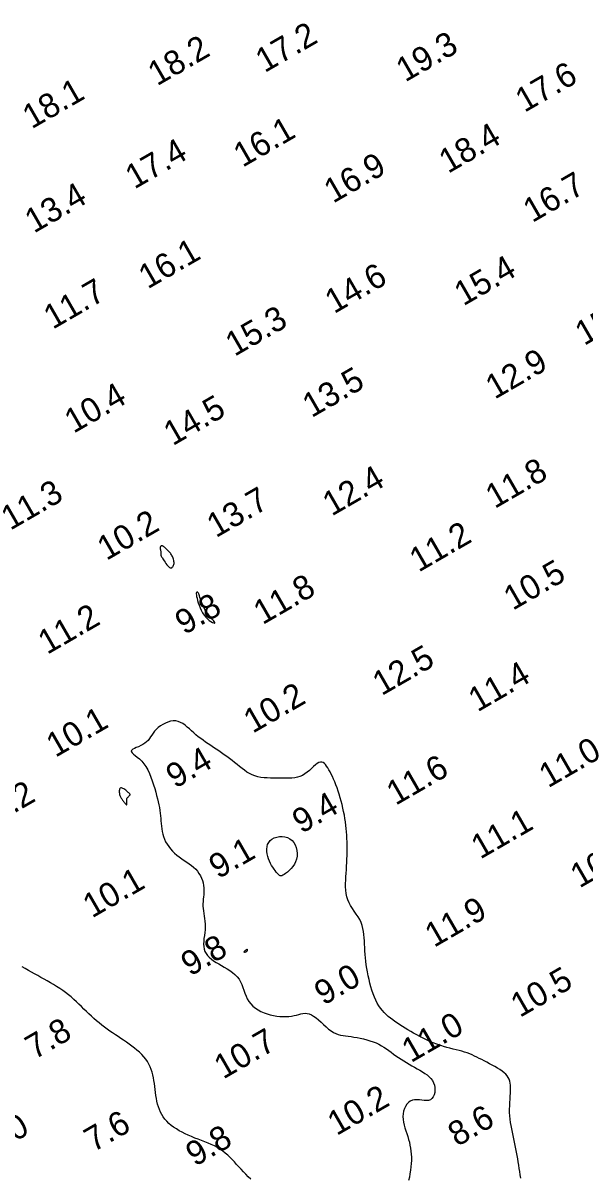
# Model space of a CAD drawing. Extents: x 3024098 to 3056816, y 418252 to 509144.
# Drawn here: x 3037107.7 to 3037223.5, y 419763.8 to 420001.8 of the extents above; entities that cross this region are included whole.
import ezdxf

# ---------------------------------------------------------------- set-up
doc = ezdxf.new("R2010")
doc.units = 0
doc.layers.add('V-CHAN-CONT-EL10', color=7, linetype='Continuous')
doc.layers.add('V-TOPO-SOUN-0911', color=7, linetype='Continuous')

msp = doc.modelspace()

# ---------------------------------------------------------------- linework, layer by layer
at = {"layer": 'V-CHAN-CONT-EL10'}
for points in [[(3037136.66, 419891.2), (3037136.81, 419890.96), (3037136.98, 419890.71), (3037137.15, 419890.45), (3037137.33, 419890.2), (3037137.52, 419889.98), (3037137.7, 419889.79), (3037137.87, 419889.65), (3037138.04, 419889.58), (3037138.19, 419889.55), (3037138.33, 419889.58), (3037138.46, 419889.66), (3037138.57, 419889.77), (3037138.66, 419889.91), (3037138.73, 419890.07), (3037138.79, 419890.26), (3037138.81, 419890.46), (3037138.82, 419890.67), (3037138.8, 419890.88), (3037138.77, 419891.09), (3037138.72, 419891.31), (3037138.65, 419891.52), (3037138.58, 419891.72), (3037138.49, 419891.91), (3037138.39, 419892.09), (3037138.28, 419892.26), (3037138.17, 419892.42), (3037138.06, 419892.57), (3037137.94, 419892.7), (3037137.81, 419892.83), (3037137.69, 419892.96), (3037137.58, 419893.08), (3037137.46, 419893.2), (3037137.35, 419893.31), (3037137.24, 419893.42), (3037137.13, 419893.53), (3037137.03, 419893.62), (3037136.93, 419893.71), (3037136.83, 419893.8), (3037136.74, 419893.87), (3037136.65, 419893.94), (3037136.56, 419893.99), (3037136.48, 419894.04), (3037136.41, 419894.07), (3037136.33, 419894.09), (3037136.27, 419894.1), (3037136.21, 419894.09), (3037136.16, 419894.07), (3037136.11, 419894.04), (3037136.07, 419893.99), (3037136.03, 419893.93), (3037136, 419893.86), (3037135.98, 419893.78), (3037135.97, 419893.71), (3037135.96, 419893.62), (3037135.96, 419893.54), (3037135.97, 419893.47), (3037135.98, 419893.39), (3037136, 419893.32), (3037136.02, 419893.24), (3037136.04, 419893.17), (3037136.06, 419893.09), (3037136.07, 419893.01), (3037136.08, 419892.92), (3037136.08, 419892.83), (3037136.08, 419892.73), (3037136.08, 419892.63), (3037136.08, 419892.53), (3037136.07, 419892.43), (3037136.07, 419892.34), (3037136.07, 419892.26), (3037136.07, 419892.18), (3037136.09, 419892.11), (3037136.11, 419892.05), (3037136.14, 419891.99), (3037136.19, 419891.92), (3037136.25, 419891.83), (3037136.32, 419891.72), (3037136.42, 419891.59), (3037136.53, 419891.41)], [(3037145.35, 419879.4), (3037145.72, 419879.04), (3037146.08, 419878.73), (3037146.43, 419878.48), (3037146.74, 419878.3), (3037146.99, 419878.19), (3037147.17, 419878.15), (3037147.25, 419878.18), (3037147.23, 419878.29), (3037147.11, 419878.46), (3037146.92, 419878.7), (3037146.67, 419878.99), (3037146.38, 419879.33), (3037146.07, 419879.7), (3037145.75, 419880.11), (3037145.46, 419880.54), (3037145.19, 419880.98), (3037144.95, 419881.44), (3037144.74, 419881.89), (3037144.56, 419882.32), (3037144.41, 419882.74), (3037144.27, 419883.12), (3037144.16, 419883.46), (3037144.06, 419883.75), (3037143.98, 419883.99), (3037143.91, 419884.17), (3037143.85, 419884.3), (3037143.79, 419884.4), (3037143.75, 419884.47), (3037143.7, 419884.51), (3037143.66, 419884.53), (3037143.61, 419884.54), (3037143.56, 419884.54), (3037143.52, 419884.54), (3037143.47, 419884.5), (3037143.44, 419884.44), (3037143.41, 419884.33), (3037143.41, 419884.17), (3037143.43, 419883.95), (3037143.47, 419883.66), (3037143.55, 419883.29), (3037143.65, 419882.85), (3037143.79, 419882.37), (3037143.97, 419881.86), (3037144.17, 419881.33), (3037144.42, 419880.8), (3037144.69, 419880.3), (3037145.01, 419879.83)], [(3037129.18, 419842.11), (3037129.25, 419842.22), (3037129.33, 419842.31), (3037129.42, 419842.4), (3037129.51, 419842.48), (3037129.59, 419842.55), (3037129.66, 419842.62), (3037129.72, 419842.69), (3037129.76, 419842.75), (3037129.77, 419842.8), (3037129.77, 419842.86), (3037129.74, 419842.93), (3037129.69, 419843), (3037129.61, 419843.08), (3037129.51, 419843.18), (3037129.38, 419843.29), (3037129.23, 419843.42), (3037129.05, 419843.57), (3037128.87, 419843.72), (3037128.67, 419843.86), (3037128.48, 419843.99), (3037128.29, 419844.1), (3037128.12, 419844.17), (3037127.96, 419844.2), (3037127.84, 419844.19), (3037127.73, 419844.14), (3037127.65, 419844.05), (3037127.6, 419843.93), (3037127.56, 419843.79), (3037127.53, 419843.63), (3037127.52, 419843.47), (3037127.53, 419843.3), (3037127.55, 419843.13), (3037127.58, 419842.97), (3037127.61, 419842.82), (3037127.66, 419842.66), (3037127.72, 419842.51), (3037127.78, 419842.36), (3037127.86, 419842.22), (3037127.94, 419842.07), (3037128.03, 419841.93), (3037128.13, 419841.79), (3037128.23, 419841.66), (3037128.33, 419841.53), (3037128.43, 419841.41), (3037128.52, 419841.29), (3037128.61, 419841.18), (3037128.69, 419841.09), (3037128.76, 419841.01), (3037128.82, 419840.93), (3037128.87, 419840.87), (3037128.91, 419840.82), (3037128.95, 419840.78), (3037128.98, 419840.75), (3037129.01, 419840.73), (3037129.03, 419840.73), (3037129.05, 419840.73), (3037129.07, 419840.74), (3037129.09, 419840.77), (3037129.1, 419840.81), (3037129.11, 419840.85), (3037129.12, 419840.92), (3037129.12, 419840.99), (3037129.11, 419841.07), (3037129.1, 419841.17), (3037129.08, 419841.28), (3037129.07, 419841.4), (3037129.06, 419841.52), (3037129.06, 419841.64), (3037129.06, 419841.77), (3037129.08, 419841.89), (3037129.12, 419842.01)], [(3037159, 419833.65), (3037159.46, 419833.89), (3037159.98, 419834.06), (3037160.53, 419834.16), (3037161.1, 419834.18), (3037161.66, 419834.12), (3037162.2, 419833.96), (3037162.69, 419833.71), (3037163.13, 419833.37), (3037163.49, 419832.94), (3037163.79, 419832.44), (3037164.01, 419831.9), (3037164.15, 419831.32), (3037164.21, 419830.72), (3037164.19, 419830.13), (3037164.08, 419829.55), (3037163.88, 419829), (3037163.61, 419828.48), (3037163.29, 419828.01), (3037162.93, 419827.58), (3037162.55, 419827.2), (3037162.18, 419826.87), (3037161.82, 419826.59), (3037161.51, 419826.37), (3037161.25, 419826.21), (3037161.03, 419826.11), (3037160.85, 419826.07), (3037160.7, 419826.08), (3037160.55, 419826.14), (3037160.41, 419826.26), (3037160.26, 419826.42), (3037160.09, 419826.62), (3037159.89, 419826.87), (3037159.66, 419827.16), (3037159.42, 419827.48), (3037159.18, 419827.85), (3037158.93, 419828.24), (3037158.69, 419828.66), (3037158.47, 419829.11), (3037158.28, 419829.59), (3037158.12, 419830.09), (3037158, 419830.6), (3037157.94, 419831.11), (3037157.93, 419831.61), (3037157.98, 419832.1), (3037158.11, 419832.55), (3037158.32, 419832.97), (3037158.62, 419833.34)], [(3037153.31, 419810.33), (3037153.29, 419810.35), (3037153.29, 419810.39), (3037153.3, 419810.43), (3037153.31, 419810.47), (3037153.34, 419810.52), (3037153.37, 419810.57), (3037153.41, 419810.62), (3037153.45, 419810.66), (3037153.5, 419810.71), (3037153.55, 419810.75), (3037153.6, 419810.79), (3037153.65, 419810.82), (3037153.7, 419810.85), (3037153.75, 419810.88), (3037153.78, 419810.9), (3037153.81, 419810.92), (3037153.83, 419810.93), (3037153.85, 419810.95), (3037153.87, 419810.95), (3037153.88, 419810.96), (3037153.88, 419810.96), (3037153.89, 419810.96), (3037153.89, 419810.96), (3037153.9, 419810.96), (3037153.9, 419810.95), (3037153.9, 419810.95), (3037153.91, 419810.94), (3037153.91, 419810.92), (3037153.92, 419810.91), (3037153.92, 419810.89), (3037153.92, 419810.86), (3037153.92, 419810.83), (3037153.92, 419810.79), (3037153.91, 419810.75), (3037153.9, 419810.7), (3037153.89, 419810.66), (3037153.86, 419810.61), (3037153.83, 419810.56), (3037153.79, 419810.52), (3037153.74, 419810.47), (3037153.68, 419810.43), (3037153.62, 419810.39), (3037153.55, 419810.36), (3037153.49, 419810.34), (3037153.43, 419810.32), (3037153.38, 419810.31), (3037153.34, 419810.32)]]:
    msp.add_lwpolyline(points, close=True, dxfattribs=at)
for points in [[(3037210.26, 419763.82), (3037210.17, 419764.48), (3037210.07, 419765.14), (3037209.97, 419765.79), (3037209.87, 419766.45), (3037209.76, 419767.12), (3037209.64, 419767.8), (3037209.52, 419768.48), (3037209.39, 419769.17), (3037209.25, 419769.86), (3037209.11, 419770.55), (3037208.97, 419771.24), (3037208.82, 419771.92), (3037208.68, 419772.6), (3037208.54, 419773.28), (3037208.4, 419773.95), (3037208.28, 419774.62), (3037208.18, 419775.29), (3037208.09, 419775.97), (3037208.02, 419776.65), (3037207.98, 419777.33), (3037207.98, 419778.02), (3037207.99, 419778.71), (3037208.02, 419779.39), (3037208.06, 419780.05), (3037208.11, 419780.7), (3037208.15, 419781.32), (3037208.17, 419781.9), (3037208.17, 419782.44), (3037208.15, 419782.93), (3037208.09, 419783.38), (3037208, 419783.8), (3037207.86, 419784.18), (3037207.68, 419784.54), (3037207.46, 419784.88), (3037207.17, 419785.2), (3037206.83, 419785.52), (3037206.43, 419785.84), (3037205.97, 419786.15), (3037205.47, 419786.46), (3037204.95, 419786.77), (3037204.4, 419787.07), (3037203.84, 419787.37), (3037203.29, 419787.66), (3037202.74, 419787.94), (3037202.22, 419788.21), (3037201.72, 419788.47), (3037201.22, 419788.72), (3037200.73, 419788.96), (3037200.24, 419789.18), (3037199.74, 419789.4), (3037199.22, 419789.59), (3037198.69, 419789.78), (3037198.13, 419789.94), (3037197.54, 419790.1), (3037196.94, 419790.25), (3037196.31, 419790.4), (3037195.66, 419790.57), (3037195, 419790.74), (3037194.33, 419790.94), (3037193.64, 419791.16), (3037192.95, 419791.41), (3037192.25, 419791.68), (3037191.55, 419791.98), (3037190.85, 419792.3), (3037190.16, 419792.64), (3037189.49, 419792.98), (3037188.83, 419793.32), (3037188.19, 419793.67), (3037187.58, 419794.02), (3037186.99, 419794.36), (3037186.42, 419794.7), (3037185.87, 419795.04), (3037185.35, 419795.38), (3037184.84, 419795.72), (3037184.35, 419796.06), (3037183.88, 419796.4), (3037183.42, 419796.76), (3037182.97, 419797.12), (3037182.55, 419797.49), (3037182.14, 419797.9), (3037181.75, 419798.32), (3037181.38, 419798.79), (3037181.02, 419799.29), (3037180.69, 419799.85), (3037180.39, 419800.45), (3037180.1, 419801.1), (3037179.84, 419801.78), (3037179.6, 419802.5), (3037179.38, 419803.24), (3037179.18, 419803.99), (3037179, 419804.75), (3037178.83, 419805.51), (3037178.69, 419806.27), (3037178.56, 419807.01), (3037178.44, 419807.75), (3037178.34, 419808.48), (3037178.26, 419809.2), (3037178.19, 419809.91), (3037178.14, 419810.61), (3037178.1, 419811.31), (3037178.07, 419811.99), (3037178.04, 419812.67), (3037178, 419813.33), (3037177.95, 419813.98), (3037177.87, 419814.62), (3037177.75, 419815.25), (3037177.58, 419815.87), (3037177.36, 419816.47), (3037177.07, 419817.06), (3037176.73, 419817.64), (3037176.35, 419818.22), (3037175.96, 419818.79), (3037175.58, 419819.37), (3037175.21, 419819.95), (3037174.89, 419820.55), (3037174.62, 419821.16), (3037174.42, 419821.79), (3037174.29, 419822.44), (3037174.21, 419823.11), (3037174.17, 419823.79), (3037174.17, 419824.48), (3037174.2, 419825.19), (3037174.24, 419825.91), (3037174.29, 419826.63), (3037174.33, 419827.35), (3037174.37, 419828.08), (3037174.41, 419828.82), (3037174.44, 419829.55), (3037174.46, 419830.27), (3037174.48, 419830.99), (3037174.48, 419831.71), (3037174.48, 419832.41), (3037174.47, 419833.1), (3037174.44, 419833.79), (3037174.41, 419834.46), (3037174.36, 419835.14), (3037174.3, 419835.81), (3037174.22, 419836.49), (3037174.13, 419837.18), (3037174.03, 419837.88), (3037173.91, 419838.59), (3037173.77, 419839.31), (3037173.62, 419840.03), (3037173.45, 419840.76), (3037173.27, 419841.47), (3037173.08, 419842.18), (3037172.87, 419842.88), (3037172.66, 419843.55), (3037172.43, 419844.2), (3037172.19, 419844.83), (3037171.95, 419845.42), (3037171.7, 419845.99), (3037171.45, 419846.53), (3037171.2, 419847.04), (3037170.96, 419847.51), (3037170.72, 419847.95), (3037170.48, 419848.35), (3037170.25, 419848.71), (3037170.02, 419849.01), (3037169.79, 419849.25), (3037169.54, 419849.42), (3037169.27, 419849.51), (3037168.99, 419849.51), (3037168.68, 419849.42), (3037168.34, 419849.22), (3037167.97, 419848.94), (3037167.58, 419848.59), (3037167.16, 419848.21), (3037166.72, 419847.82), (3037166.26, 419847.43), (3037165.78, 419847.08), (3037165.28, 419846.78), (3037164.76, 419846.56), (3037164.23, 419846.4), (3037163.68, 419846.29), (3037163.11, 419846.23), (3037162.53, 419846.21), (3037161.93, 419846.2), (3037161.31, 419846.21), (3037160.67, 419846.22), (3037160.02, 419846.22), (3037159.36, 419846.22), (3037158.69, 419846.23), (3037158.03, 419846.25), (3037157.37, 419846.29), (3037156.72, 419846.37), (3037156.1, 419846.49), (3037155.49, 419846.66), (3037154.92, 419846.89), (3037154.37, 419847.16), (3037153.85, 419847.48), (3037153.33, 419847.84), (3037152.83, 419848.22), (3037152.33, 419848.62), (3037151.82, 419849.03), (3037151.31, 419849.44), (3037150.78, 419849.85), (3037150.25, 419850.25), (3037149.7, 419850.65), (3037149.15, 419851.04), (3037148.59, 419851.43), (3037148.04, 419851.81), (3037147.48, 419852.18), (3037146.93, 419852.55), (3037146.39, 419852.92), (3037145.85, 419853.28), (3037145.33, 419853.65), (3037144.82, 419854.01), (3037144.31, 419854.38), (3037143.82, 419854.76), (3037143.34, 419855.14), (3037142.87, 419855.54), (3037142.41, 419855.95), (3037141.97, 419856.35), (3037141.52, 419856.75), (3037141.08, 419857.11), (3037140.62, 419857.44), (3037140.16, 419857.7), (3037139.68, 419857.9), (3037139.18, 419858), (3037138.65, 419858.01), (3037138.11, 419857.94), (3037137.57, 419857.78), (3037137.03, 419857.56), (3037136.51, 419857.29), (3037136.01, 419856.97), (3037135.56, 419856.62), (3037135.16, 419856.24), (3037134.82, 419855.86), (3037134.52, 419855.47), (3037134.25, 419855.09), (3037134, 419854.71), (3037133.75, 419854.35), (3037133.48, 419854), (3037133.17, 419853.68), (3037132.81, 419853.39), (3037132.4, 419853.13), (3037131.95, 419852.91), (3037131.49, 419852.7), (3037131.04, 419852.52), (3037130.65, 419852.34), (3037130.32, 419852.17), (3037130.09, 419852), (3037129.98, 419851.83), (3037130.03, 419851.64), (3037130.2, 419851.42), (3037130.48, 419851.18), (3037130.84, 419850.89), (3037131.25, 419850.56), (3037131.7, 419850.17), (3037132.17, 419849.72), (3037132.61, 419849.19), (3037133.02, 419848.58), (3037133.4, 419847.9), (3037133.74, 419847.17), (3037134.05, 419846.41), (3037134.34, 419845.63), (3037134.59, 419844.85), (3037134.83, 419844.07), (3037135.04, 419843.33), (3037135.23, 419842.62), (3037135.4, 419841.96), (3037135.55, 419841.33), (3037135.69, 419840.73), (3037135.81, 419840.15), (3037135.91, 419839.58), (3037135.99, 419839.03), (3037136.05, 419838.48), (3037136.1, 419837.93), (3037136.13, 419837.39), (3037136.17, 419836.84), (3037136.21, 419836.3), (3037136.27, 419835.76), (3037136.36, 419835.22), (3037136.48, 419834.69), (3037136.63, 419834.16), (3037136.84, 419833.64), (3037137.09, 419833.12), (3037137.39, 419832.62), (3037137.72, 419832.13), (3037138.09, 419831.65), (3037138.5, 419831.2), (3037138.94, 419830.77), (3037139.4, 419830.36), (3037139.89, 419829.98), (3037140.4, 419829.61), (3037140.92, 419829.26), (3037141.43, 419828.92), (3037141.93, 419828.57), (3037142.41, 419828.21), (3037142.86, 419827.84), (3037143.28, 419827.45), (3037143.64, 419827.02), (3037143.96, 419826.57), (3037144.24, 419826.1), (3037144.47, 419825.61), (3037144.66, 419825.12), (3037144.8, 419824.62), (3037144.9, 419824.12), (3037144.96, 419823.62), (3037144.98, 419823.14), (3037144.96, 419822.66), (3037144.93, 419822.19), (3037144.88, 419821.73), (3037144.83, 419821.26), (3037144.79, 419820.79), (3037144.77, 419820.32), (3037144.77, 419819.84), (3037144.81, 419819.35), (3037144.87, 419818.84), (3037144.95, 419818.33), (3037145.04, 419817.8), (3037145.12, 419817.27), (3037145.19, 419816.71), (3037145.23, 419816.15), (3037145.24, 419815.57), (3037145.21, 419814.98), (3037145.14, 419814.38), (3037145.07, 419813.78), (3037144.99, 419813.18), (3037144.94, 419812.6), (3037144.91, 419812.03), (3037144.94, 419811.49), (3037145.02, 419810.99), (3037145.19, 419810.52), (3037145.43, 419810.09), (3037145.73, 419809.68), (3037146.09, 419809.3), (3037146.51, 419808.94), (3037146.98, 419808.6), (3037147.48, 419808.26), (3037148.02, 419807.93), (3037148.59, 419807.6), (3037149.17, 419807.27), (3037149.75, 419806.92), (3037150.31, 419806.55), (3037150.86, 419806.17), (3037151.37, 419805.75), (3037151.82, 419805.3), (3037152.21, 419804.81), (3037152.53, 419804.27), (3037152.79, 419803.7), (3037153.02, 419803.11), (3037153.22, 419802.5), (3037153.42, 419801.9), (3037153.65, 419801.3), (3037153.9, 419800.73), (3037154.22, 419800.19), (3037154.61, 419799.7), (3037155.06, 419799.24), (3037155.57, 419798.84), (3037156.13, 419798.48), (3037156.73, 419798.16), (3037157.36, 419797.88), (3037158, 419797.65), (3037158.66, 419797.46), (3037159.32, 419797.31), (3037159.97, 419797.2), (3037160.62, 419797.13), (3037161.25, 419797.1), (3037161.86, 419797.1), (3037162.45, 419797.13), (3037163.02, 419797.19), (3037163.55, 419797.28), (3037164.04, 419797.39), (3037164.51, 419797.51), (3037164.95, 419797.62), (3037165.38, 419797.71), (3037165.81, 419797.76), (3037166.23, 419797.74), (3037166.67, 419797.66), (3037167.12, 419797.47), (3037167.59, 419797.18), (3037168.08, 419796.81), (3037168.59, 419796.38), (3037169.11, 419795.91), (3037169.64, 419795.42), (3037170.16, 419794.94), (3037170.68, 419794.5), (3037171.19, 419794.12), (3037171.68, 419793.81), (3037172.17, 419793.58), (3037172.66, 419793.4), (3037173.15, 419793.27), (3037173.65, 419793.17), (3037174.17, 419793.09), (3037174.71, 419793.02), (3037175.29, 419792.95), (3037175.9, 419792.86), (3037176.54, 419792.75), (3037177.2, 419792.63), (3037177.87, 419792.48), (3037178.53, 419792.32), (3037179.19, 419792.12), (3037179.83, 419791.9), (3037180.44, 419791.66), (3037181.01, 419791.39), (3037181.55, 419791.09), (3037182.07, 419790.77), (3037182.57, 419790.43), (3037183.06, 419790.09), (3037183.55, 419789.73), (3037184.04, 419789.37), (3037184.55, 419789.01), (3037185.07, 419788.66), (3037185.6, 419788.31), (3037186.15, 419787.97), (3037186.71, 419787.63), (3037187.27, 419787.29), (3037187.83, 419786.96), (3037188.39, 419786.64), (3037188.94, 419786.33), (3037189.48, 419786.01), (3037190.01, 419785.7), (3037190.51, 419785.38), (3037190.97, 419785.05), (3037191.39, 419784.7), (3037191.76, 419784.32), (3037192.07, 419783.91), (3037192.31, 419783.46), (3037192.48, 419782.97), (3037192.57, 419782.45), (3037192.59, 419781.93), (3037192.54, 419781.42), (3037192.42, 419780.95), (3037192.23, 419780.54), (3037191.97, 419780.2), (3037191.65, 419779.96), (3037191.27, 419779.82), (3037190.84, 419779.78), (3037190.37, 419779.79), (3037189.88, 419779.84), (3037189.37, 419779.9), (3037188.87, 419779.93), (3037188.39, 419779.92), (3037187.93, 419779.83), (3037187.5, 419779.64), (3037187.12, 419779.36), (3037186.79, 419779.01), (3037186.51, 419778.59), (3037186.29, 419778.11), (3037186.12, 419777.59), (3037186.02, 419777.04), (3037185.98, 419776.47), (3037186, 419775.9), (3037186.09, 419775.32), (3037186.22, 419774.74), (3037186.39, 419774.15), (3037186.57, 419773.56), (3037186.77, 419772.97), (3037186.97, 419772.37), (3037187.15, 419771.78), (3037187.31, 419771.18), (3037187.44, 419770.58), (3037187.55, 419769.98), (3037187.63, 419769.36), (3037187.69, 419768.74), (3037187.72, 419768.1), (3037187.72, 419767.45), (3037187.69, 419766.79), (3037187.63, 419766.1), (3037187.55, 419765.41), (3037187.44, 419764.7), (3037187.31, 419764), (3037187.15, 419763.3)], [(3037154.61, 419763.58), (3037154.11, 419764.08), (3037153.62, 419764.59), (3037153.13, 419765.1), (3037152.65, 419765.61), (3037152.18, 419766.12), (3037151.71, 419766.63), (3037151.26, 419767.13), (3037150.81, 419767.61), (3037150.35, 419768.08), (3037149.87, 419768.54), (3037149.38, 419768.97), (3037148.87, 419769.38), (3037148.32, 419769.75), (3037147.74, 419770.1), (3037147.13, 419770.42), (3037146.49, 419770.72), (3037145.83, 419771), (3037145.16, 419771.27), (3037144.48, 419771.53), (3037143.79, 419771.8), (3037143.11, 419772.06), (3037142.43, 419772.34), (3037141.76, 419772.63), (3037141.11, 419772.93), (3037140.47, 419773.24), (3037139.87, 419773.57), (3037139.29, 419773.92), (3037138.74, 419774.28), (3037138.23, 419774.66), (3037137.76, 419775.07), (3037137.33, 419775.5), (3037136.95, 419775.94), (3037136.6, 419776.41), (3037136.29, 419776.9), (3037136.02, 419777.41), (3037135.79, 419777.94), (3037135.59, 419778.49), (3037135.42, 419779.05), (3037135.29, 419779.64), (3037135.18, 419780.23), (3037135.08, 419780.84), (3037135, 419781.45), (3037134.93, 419782.06), (3037134.85, 419782.68), (3037134.77, 419783.29), (3037134.68, 419783.89), (3037134.58, 419784.48), (3037134.45, 419785.06), (3037134.3, 419785.64), (3037134.12, 419786.2), (3037133.9, 419786.75), (3037133.64, 419787.28), (3037133.34, 419787.8), (3037132.98, 419788.3), (3037132.59, 419788.79), (3037132.15, 419789.27), (3037131.68, 419789.73), (3037131.18, 419790.17), (3037130.65, 419790.6), (3037130.11, 419791.02), (3037129.56, 419791.42), (3037129, 419791.82), (3037128.43, 419792.2), (3037127.86, 419792.58), (3037127.29, 419792.95), (3037126.72, 419793.33), (3037126.15, 419793.71), (3037125.58, 419794.09), (3037125.02, 419794.49), (3037124.47, 419794.91), (3037123.93, 419795.33), (3037123.39, 419795.77), (3037122.85, 419796.23), (3037122.32, 419796.69), (3037121.8, 419797.16), (3037121.28, 419797.64), (3037120.76, 419798.14), (3037120.25, 419798.63), (3037119.73, 419799.14), (3037119.21, 419799.64), (3037118.69, 419800.14), (3037118.15, 419800.63), (3037117.61, 419801.12), (3037117.05, 419801.59), (3037116.47, 419802.04), (3037115.87, 419802.48), (3037115.26, 419802.89), (3037114.63, 419803.29), (3037113.99, 419803.68), (3037113.35, 419804.06), (3037112.69, 419804.43), (3037112.04, 419804.79), (3037111.39, 419805.16), (3037110.74, 419805.52), (3037110.09, 419805.88), (3037109.44, 419806.24), (3037108.8, 419806.6), (3037108.15, 419806.97), (3037107.5, 419807.35)]]:
    msp.add_lwpolyline(points, dxfattribs=at)

# ---------------------------------------------------------------- texts
at = {"layer": 'V-TOPO-SOUN-0911'}
for s, p in [('17.2 ', (3037157.49, 419991.47)), ('18.2 ', (3037135.32, 419988.75)), ('19.3 ', (3037186.46, 419989.54)), ('17.6 ', (3037211.04, 419983.28)), ('18.1 ', (3037109.48, 419979.88)), ('16.1 ', (3037152.95, 419971.97)), ('18.4 ', (3037195.29, 419970.71)), ('17.4 ', (3037130.66, 419967.49)), ('16.9 ', (3037171.6, 419964.57)), ('16.7 ', (3037212.64, 419960.57)), ('13.4 ', (3037109.95, 419958.4)), ('16.1 ', (3037133.39, 419946.9)), ('15.4 ', (3037198.44, 419943.41)), ('14.6 ', (3037171.8, 419941.81)), ('11.7 ', (3037113.83, 419938.59)), ('15.8 ', (3037223.34, 419935.24)), ('15.3 ', (3037151.29, 419933.01)), ('12.9 ', (3037204.9, 419924.18)), ('13.5 ', (3037167.16, 419920.38)), ('10.4 ', (3037118.12, 419917.16)), ('14.5 ', (3037138.55, 419914.6)), ('12.4 ', (3037171.31, 419900.1)), ('11.8 ', (3037204.9, 419901.65)), ('11.3 ', (3037105.07, 419897.18)), ('13.7 ', (3037147.45, 419895.64)), ('10.2 ', (3037124.88, 419890.95)), ('11.2 ', (3037189.22, 419888.55)), ('10.5 ', (3037208.63, 419880.68)), ('11.8 ', (3037157.07, 419877.73)), ('9.8', (3037140.92, 419875.64)), ('11.2 ', (3037112.68, 419871.59)), ('12.5 ', (3037181.6, 419863.1)), ('11.4 ', (3037201.36, 419859.75)), ('10.2 ', (3037155.03, 419855.35)), ('10.1 ', (3037114.37, 419850.38)), ('11.0 ', (3037215.91, 419844.1)), ('9.4', (3037139.05, 419843.98)), ('11.6 ', (3037184.49, 419840.5)), ('10.2 ', (3037099.32, 419835.14)), ('9.4', (3037165.07, 419834.69)), ('11.1 ', (3037201.93, 419829.42)), ('9.1', (3037147.9, 419825.35)), ('10.0 ', (3037222.37, 419823.46)), ('10.1 ', (3037121.91, 419817.28)), ('11.9 ', (3037192.4, 419811.23)), ('9.8', (3037142.14, 419805.29)), ('9.0', (3037169.62, 419799.29)), ('10.5 ', (3037210.08, 419796.79)), ('7.8', (3037110.05, 419788.14)), ('11.0 ', (3037187.63, 419787.47)), ('10.7 ', (3037148.96, 419784.09)), ('10.2 ', (3037172.32, 419772.45)), ('7.6', (3037122.19, 419769.08)), ('8.6', (3037197.16, 419770.19)), ('9.0', (3037101.28, 419768.48)), ('9.8', (3037143.12, 419766.09))]:
    msp.add_text(s, height=5, rotation=30, dxfattribs=at).set_placement(p)

doc.saveas('drawing.dxf')
